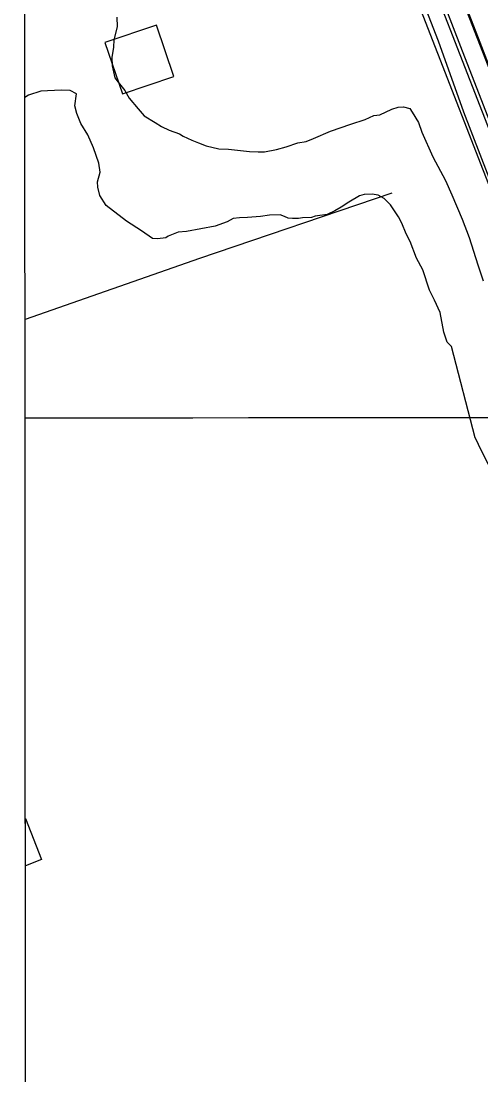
# Model space of a CAD drawing. Extents: x 3297753 to 3335611, y 652252 to 677623.
# Drawn here: x 3301858 to 3302197, y 672300 to 673076 of the extents above; entities that cross this region are included whole.
import ezdxf

# ---------------------------------------------------------------- set-up
doc = ezdxf.new("R2010")
doc.units = 0
for name, color, linetype in [('V-BLDG-OTLN', 7, 'Continuous'), ('V-GRID-FRAM', 7, 'Continuous'), ('V-GRID-MAJR', 7, 'Continuous'), ('V-RAIL-TRAK', 7, 'Continuous'), ('V-ROAD-CNTR', 7, 'Continuous'), ('V-SITE-VEGE', 7, 'Continuous'), ('V-TOPO-SHOR', 7, 'Continuous')]:
    doc.layers.add(name, color=color, linetype=linetype)

msp = doc.modelspace()

# ---------------------------------------------------------------- linework, layer by layer
at = {"layer": 'V-BLDG-OTLN'}
for p, q in [((3301861.6, 672454.27), (3301861.58, 672489.18)), ((3301861.58, 672489.18), (3301873.45, 672458.92)), ((3301873.45, 672458.92), (3301861.6, 672454.27))]:
    msp.add_line(p, q, dxfattribs=at)
msp.add_lwpolyline([(3301957.96, 673073.28), (3301920.1, 673060.39), (3301932.98, 673022.53), (3301970.85, 673035.42)], close=True, dxfattribs=at)
at = {"layer": 'V-GRID-FRAM'}
msp.add_lwpolyline([(3301859.64, 675814.9), (3333399.09, 675847.01), (3333425.54, 657662.73), (3301870.22, 657630.6), (3301859.64, 675814.9)], dxfattribs=at)
at = {"layer": 'V-GRID-MAJR'}
msp.add_spline([(3301861.41, 672784.17), (3307118.42, 672787.61), (3312375.44, 672791.81), (3317632.45, 672796.78), (3322889.47, 672802.52), (3328146.48, 672809.02), (3333403.5, 672816.28)], degree=3, dxfattribs=at)
at = {"layer": 'V-RAIL-TRAK'}
for points in [[(3302196.08, 673060.38), (3302142.87, 673197.77), (3302127.24, 673238.13), (3302038.2, 673468.14), (3301983.97, 673616), (3301942.42, 673724.74), (3301897.28, 673843.06), (3301889.64, 673862.16), (3301860.74, 673934.49)], [(3301860.76, 673884.71), (3301883.13, 673826.05), (3301925.6, 673719.46), (3301944.36, 673672.21), (3302029.88, 673447.81), (3302120.7, 673216.03), (3302129.48, 673193.16), (3302181.62, 673057.47)], [(3302165.53, 673061.41), (3302130.67, 673151.17), (3302115.96, 673188.51), (3302090.53, 673253.04), (3302024.34, 673424.88), (3301962.83, 673583.73), (3301911.45, 673715.01), (3301895.45, 673755.87), (3301860.79, 673846.39)], [(3302691.11, 671703.91), (3302618.06, 671892.71), (3302547.03, 672075.14), (3302472.92, 672268.96), (3302398.92, 672458.64), (3302319.44, 672663.32), (3302249.52, 672839.35), (3302183.92, 673009.09), (3302165.53, 673061.41)], [(3302181.62, 673057.47), (3302229.82, 672933.12), (3302296.92, 672759.3), (3302374.39, 672560.53), (3302454.97, 672349.92), (3302535.31, 672147.11), (3302633.73, 671892.05), (3302728.06, 671651.09), (3302827.9, 671394.23), (3302937.29, 671109.65), (3302983.29, 670990.65), (3303061.68, 670791.91), (3303137.78, 670593.11), (3303225.74, 670365.73), (3303312.09, 670146.12), (3303400.16, 669915.07), (3303477.6, 669717.22), (3303551.61, 669527.08), (3303640.46, 669300.65), (3303710.37, 669119.03), (3303794.84, 668900.74), (3303880.86, 668676.98)], [(3303865.55, 668760.07), (3303792.98, 668948.42), (3303739.84, 669084.56), (3303721.91, 669124.83), (3303683.56, 669226.52), (3303609.02, 669421.95), (3303552.98, 669563.51), (3303502.74, 669694.68), (3303411.05, 669924.24), (3303320.09, 670159.79), (3303237.06, 670375.83), (3303155.63, 670584.12), (3303054.85, 670841.41), (3302994.96, 670997.47), (3302940.63, 671142.76), (3302854.86, 671358.26), (3302764.28, 671592.4), (3302665.52, 671843.79), (3302574.24, 672074.73), (3302480.7, 672320.3), (3302400.48, 672534.14), (3302313.62, 672755.57), (3302230.61, 672970.7), (3302196.08, 673060.38)]]:
    msp.add_lwpolyline(points, dxfattribs=at)
at = {"layer": 'V-ROAD-CNTR'}
for points in [[(3303929.67, 668588.76), (3303721.8, 669127.68), (3303498.88, 669708.99), (3303308.39, 670192.16), (3303092.63, 670746.35), (3302990.67, 671011.81), (3302616.89, 671979.08), (3302394.97, 672548.07), (3302140.63, 673200.82), (3301941.67, 673723.99), (3301858.43, 673934.68)], [(3306005.52, 663196.34), (3304715.48, 666525.59), (3304323.15, 667532.44), (3303700.35, 669143.43), (3302983.25, 670989.37), (3302517.9, 672183.25), (3302128.44, 673187.73), (3301925.06, 673723.41), (3301858.46, 673891.49)], [(3301858.48, 673842.99), (3302110.44, 673192.61), (3302969.11, 670977.72), (3303699.45, 669104.92), (3304312.06, 667521.85), (3304841.21, 666157.25), (3305391.91, 664734.21), (3306004.45, 663141.87)]]:
    msp.add_lwpolyline(points, dxfattribs=at)
at = {"layer": 'V-SITE-VEGE'}
for p, q in [((3301861.27, 673020.01), (3301861.22, 673097.16)), ((3301928.76, 673079.11), (3301928.97, 673072.06)), ((3301928.97, 673072.06), (3301926.61, 673062.29)), ((3301926.61, 673062.29), (3301926.32, 673056.99)), ((3301926.32, 673056.99), (3301925.22, 673049.46)), ((3301925.22, 673049.46), (3301925.41, 673043.29)), ((3301925.41, 673043.29), (3301927.43, 673034.53)), ((3301927.43, 673034.53), (3301928.82, 673032.36)), ((3301928.82, 673032.36), (3301934.77, 673025.04)), ((3301873.03, 673024.54), (3301863.85, 673021.62)), ((3301888, 673025.42), (3301873.03, 673024.54)), ((3301894.62, 673025.18), (3301888, 673025.42)), ((3301899.11, 673022.66), (3301894.62, 673025.18)), ((3301898.05, 673013.81), (3301899.11, 673022.66)), ((3301934.77, 673025.04), (3301938.02, 673019.4)), ((3301863.85, 673021.62), (3301861.27, 673020.01)), ((3301938.02, 673019.4), (3301944.42, 673011.65)), ((3301899.54, 673008.12), (3301898.05, 673013.81)), ((3301902.41, 673000.71), (3301899.54, 673008.12)), ((3301944.42, 673011.65), (3301948.99, 673006.49)), ((3301948.99, 673006.49), (3301957.08, 673001.44)), ((3302111.39, 673003.79), (3302117.92, 673006.63)), ((3302117.92, 673006.63), (3302122.31, 673007.2)), ((3302122.31, 673007.2), (3302131.01, 673011.42)), ((3302131.01, 673011.42), (3302135.82, 673012.89)), ((3302135.82, 673012.89), (3302139.78, 673013)), ((3302139.78, 673013), (3302144.23, 673011.81)), ((3302144.23, 673011.81), (3302146.07, 673009.22)), ((3302146.07, 673009.22), (3302150.71, 673001.42)), ((3301907.5, 672992.47), (3301902.41, 673000.71)), ((3301957.08, 673001.44), (3301961.57, 672998.48)), ((3302086.06, 672995.1), (3302100.9, 673000.39)), ((3302100.9, 673000.39), (3302111.39, 673003.79)), ((3302150.71, 673001.42), (3302153.12, 672994.43)), ((3301911.75, 672982.9), (3301907.5, 672992.47)), ((3301961.57, 672998.48), (3301967.38, 672996.01)), ((3301967.38, 672996.01), (3301974.96, 672993.15)), ((3301974.96, 672993.15), (3301977.66, 672991.46)), ((3301977.66, 672991.46), (3301983.92, 672988.55)), ((3302073.42, 672989.87), (3302086.06, 672995.1)), ((3302153.12, 672994.43), (3302161.16, 672976.14)), ((3301983.92, 672988.55), (3301988.83, 672986.49)), ((3301988.83, 672986.49), (3301994.63, 672984.46)), ((3301994.63, 672984.46), (3302003.96, 672982.09)), ((3302046.32, 672981.58), (3302053.32, 672983.55)), ((3302053.32, 672983.55), (3302062.05, 672986.45)), ((3302062.05, 672986.45), (3302068.2, 672987.51)), ((3302068.2, 672987.51), (3302073.42, 672989.87)), ((3301915.61, 672971.54), (3301911.75, 672982.9)), ((3302003.96, 672982.09), (3302011.02, 672981.86)), ((3302011.02, 672981.86), (3302026.51, 672980.11)), ((3302026.51, 672980.11), (3302032.7, 672979.85)), ((3302032.7, 672979.85), (3302037.54, 672979.99)), ((3302037.54, 672979.99), (3302046.32, 672981.58)), ((3302161.16, 672976.14), (3302170.5, 672958.78)), ((3301916.69, 672964.96), (3301915.61, 672971.54)), ((3301914.7, 672957.84), (3301916.69, 672964.96)), ((3301914.81, 672953.88), (3301914.7, 672957.84)), ((3301916.32, 672947.74), (3301914.81, 672953.88)), ((3302170.5, 672958.78), (3302175.21, 672948.33)), ((3301920.94, 672940.38), (3301916.32, 672947.74)), ((3302107.31, 672947.65), (3302099.51, 672943.01)), ((3302110.81, 672948.63), (3302107.31, 672947.65)), ((3302116.54, 672948.8), (3302110.81, 672948.63)), ((3302120.97, 672948.05), (3302116.54, 672948.8)), ((3302125.45, 672945.54), (3302120.97, 672948.05)), ((3302130, 672940.82), (3302125.45, 672945.54)), ((3302175.21, 672948.33), (3302182.8, 672930.47)), ((3301935.84, 672928.91), (3301920.94, 672940.38)), ((3302093.88, 672939.31), (3302089.11, 672936.53)), ((3302099.51, 672943.01), (3302093.88, 672939.31)), ((3302135.99, 672932.18), (3302130, 672940.82)), ((3301947.08, 672921.75), (3301935.84, 672928.91)), ((3302014.29, 672930.79), (3302009.95, 672928.45)), ((3302019.13, 672931.37), (3302014.29, 672930.79)), ((3302024.86, 672931.54), (3302019.13, 672931.37)), ((3302034.54, 672932.27), (3302024.86, 672931.54)), ((3302041.13, 672933.34), (3302034.54, 672932.27)), ((3302049.06, 672933.58), (3302041.13, 672933.34)), ((3302052.18, 672932.35), (3302049.06, 672933.58)), ((3302054.87, 672931.1), (3302052.18, 672932.35)), ((3302057.96, 672930.75), (3302054.87, 672931.1)), ((3302062.37, 672930.88), (3302057.96, 672930.75)), ((3302065.44, 672931.42), (3302062.37, 672930.88)), ((3302072.06, 672931.61), (3302065.44, 672931.42)), ((3302074.67, 672932.57), (3302072.06, 672931.61)), ((3302083.46, 672933.71), (3302074.67, 672932.57)), ((3302089.11, 672936.53), (3302083.46, 672933.71)), ((3302138.34, 672927.39), (3302135.99, 672932.18)), ((3302182.8, 672930.47), (3302188.05, 672916.95)), ((3301955.18, 672916.25), (3301947.08, 672921.75)), ((3301980.17, 672921.4), (3301974.01, 672920.78)), ((3302001.23, 672925.11), (3301980.17, 672921.4)), ((3302009.95, 672928.45), (3302001.23, 672925.11)), ((3302141.66, 672919.55), (3302138.34, 672927.39)), ((3301958.72, 672915.92), (3301955.18, 672916.25)), ((3301964.88, 672916.54), (3301958.72, 672915.92)), ((3301966.6, 672917.91), (3301964.88, 672916.54)), ((3301974.01, 672920.78), (3301966.6, 672917.91)), ((3302144.47, 672913.9), (3302141.66, 672919.55)), ((3302149.25, 672901.69), (3302144.47, 672913.9)), ((3302188.05, 672916.95), (3302194.38, 672896.85)), ((3302153.91, 672893.01), (3302149.25, 672901.69)), ((3302158.76, 672878.15), (3302153.91, 672893.01)), ((3302194.38, 672896.85), (3302198.25, 672885.05)), ((3302162.51, 672870.76), (3302158.76, 672878.15)), ((3302166.75, 672861.63), (3302162.51, 672870.76)), ((3302169.38, 672847.15), (3302166.75, 672861.63)), ((3302171.81, 672839.72), (3302169.38, 672847.15)), ((3302174.98, 672836.73), (3302171.81, 672839.72)), ((3302192.41, 672769.32), (3302174.98, 672836.73)), ((3302193.81, 672766.71), (3302192.41, 672769.32)), ((3302195.7, 672762.35), (3302193.81, 672766.71)), ((3302202.25, 672749.76), (3302195.7, 672762.35))]:
    msp.add_line(p, q, dxfattribs=at)
at = {"layer": 'V-TOPO-SHOR'}
msp.add_lwpolyline([(3302131.15, 672949.6), (3301989.73, 672901.47), (3301861.36, 672856.58)], dxfattribs=at)

doc.saveas('drawing.dxf')
